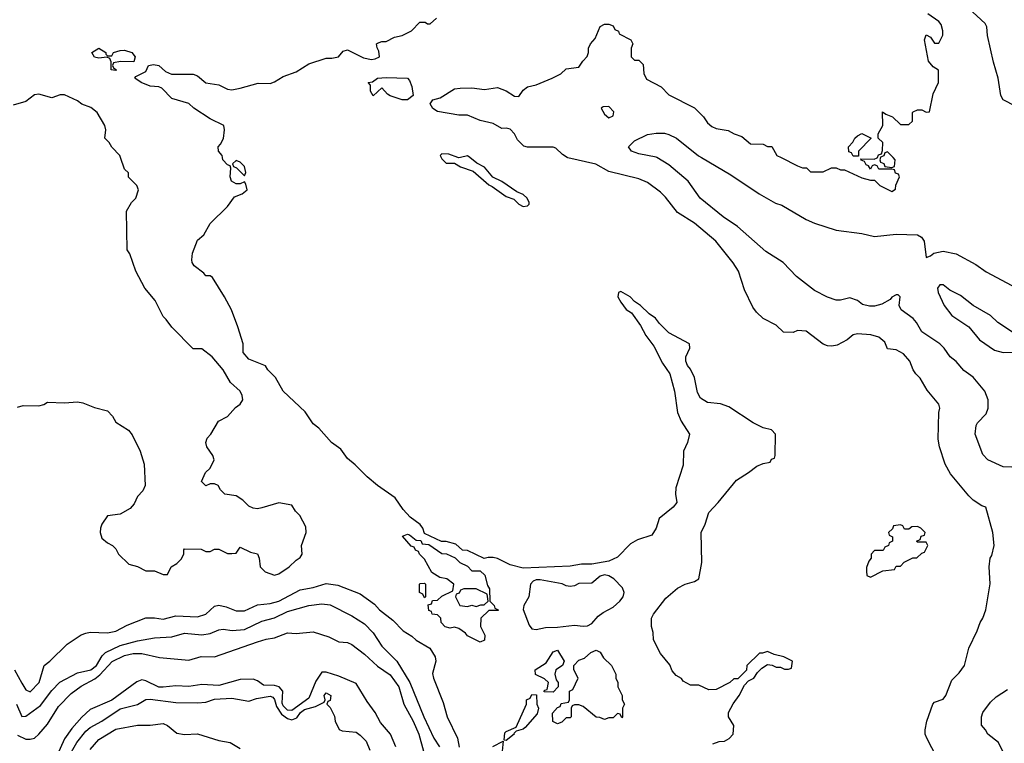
# Model space of a CAD drawing. Header units: inches. Extents: x 1793402 to 1900366, y 320852 to 470679.
# Tile 525 of 604: x 1871261 to 1875855, y 407267 to 410643. Entities that reach past the tile are written whole.
import ezdxf

# ---------------------------------------------------------------- set-up
doc = ezdxf.new("R2010")
doc.units = ezdxf.units.IN
doc.header["$MEASUREMENT"] = 0
doc.layers.add('B8470', color=7, linetype='Continuous')
doc.layers.add('B8471', color=7, linetype='Continuous')

msp = doc.modelspace()

# ---------------------------------------------------------------- linework, layer by layer
at = {"layer": 'B8470', "color": 4}
for points, elevation in [([(1871250, 408836), (1871276.5, 408843.5), (1871350, 408840.7), (1871372.9, 408847.1), (1871390, 408858), (1871470, 408856), (1871530, 408860.7), (1871555.2, 408855.2), (1871610, 408834), (1871670, 408818.8), (1871693.7, 408793.7), (1871710, 408766), (1871768.3, 408728.3), (1871786.2, 408706.2), (1871822.8, 408630), (1871836, 408590), (1871841, 408570), (1871846, 408470), (1871835.3, 408444.7), (1871810, 408418), (1871795.3, 408384.7), (1871776.9, 408363.1), (1871730, 408335.3), (1871670, 408328), (1871644.7, 408290), (1871638, 408270), (1871636, 408250), (1871644, 408224), (1871670, 408202), (1871694, 408190), (1871710, 408174), (1871722, 408150), (1871770, 408102), (1871810, 408092), (1871850, 408072), (1871890, 408072), (1871930, 408054), (1871950, 408054), (1871968, 408090), (1871994.6, 408105.4), (1872014.6, 408125.4), (1872026, 408150), (1872026, 408170), (1872030, 408174), (1872107.3, 408172.7), (1872130, 408162), (1872150, 408162), (1872170, 408172), (1872190, 408172), (1872230, 408152), (1872250, 408152), (1872270, 408154), (1872290, 408182), (1872338, 408158), (1872370.7, 408150.7), (1872378, 408130), (1872382, 408090), (1872406.4, 408066.4), (1872450, 408051.3), (1872470, 408058), (1872518, 408090), (1872550, 408122), (1872570, 408134), (1872578, 408150), (1872575.3, 408190), (1872598, 408250), (1872596.4, 408276.4), (1872568, 408330), (1872548, 408350), (1872530, 408378), (1872470, 408388.7), (1872390, 408365.2), (1872370, 408361.2), (1872350, 408364), (1872330, 408374), (1872301.5, 408401.5), (1872270, 408421.2), (1872218, 408430), (1872198, 408450), (1872186, 408470), (1872170, 408478), (1872150, 408478), (1872130, 408468), (1872108.4, 408488.4), (1872128, 408530), (1872148.9, 408551.1), (1872168, 408590), (1872162, 408610), (1872133.2, 408650), (1872129.2, 408670), (1872136, 408690), (1872153.2, 408710), (1872188.7, 408770), (1872230, 408791), (1872267, 408833), (1872288.7, 408850), (1872302, 408870), (1872299, 408890), (1872289, 408910), (1872244, 408950), (1872210, 409009), (1872159, 409070), (1872110, 409108), (1872070, 409108), (1871970, 409208), (1871944.7, 409244.7), (1871930, 409258), (1871892.5, 409332.5), (1871844, 409390), (1871802, 409470), (1871775.3, 409550), (1871762, 409570), (1871759, 409750), (1871782, 409790), (1871802, 409810), (1871815.3, 409850), (1871808, 409870), (1871769.1, 409909.1), (1871768, 409928), (1871750, 409946), (1871731.4, 410000)], 256), ([(1874495.3, 407264.7), (1874524.7, 407275.3), (1874550, 407277.3), (1874571.6, 407288.4), (1874589.2, 407310), (1874593.2, 407350), (1874568, 407390), (1874568.7, 407410), (1874589.1, 407450.9), (1874618, 407490), (1874642, 407538), (1874662, 407558), (1874686, 407570), (1874703.1, 407596.9), (1874723.1, 407616.9), (1874750, 407634), (1874771.6, 407631.6), (1874790, 407622), (1874810, 407622), (1874830, 407612), (1874847.3, 407612.7), (1874862, 407618), (1874866, 407650), (1874826, 407670), (1874780.4, 407680.4), (1874750, 407695.3), (1874727.3, 407687.3), (1874712.7, 407687.3), (1874654, 407630), (1874652.7, 407607.3), (1874612, 407568), (1874592.7, 407567.3), (1874574, 407550), (1874510, 407518), (1874476.4, 407516.4), (1874430, 407538), (1874390, 407538), (1874356.4, 407556.4), (1874348.4, 407568.4), (1874323.1, 407583.1), (1874304.7, 407604.7), (1874293.6, 407633.6), (1874250, 407686), (1874218, 407750), (1874216.4, 407783.6), (1874208.9, 407811.1), (1874208.7, 407850), (1874218, 407870), (1874276.4, 407943.6), (1874330, 407991.3), (1874366, 408010), (1874410, 408022), (1874430, 408034), (1874444, 408110), (1874441.2, 408250), (1874459.3, 408290), (1874475.6, 408344.4), (1874519.3, 408390), (1874604.8, 408495.2), (1874662, 408530), (1874700.2, 408559.8), (1874730, 408572), (1874762, 408578), (1874768, 408592), (1874782, 408598), (1874786, 408610), (1874788, 408710), (1874768, 408730), (1874730, 408738.9), (1874682.7, 408762.7), (1874570, 408837.4), (1874530, 408851), (1874470, 408856.9), (1874437.2, 408877.2), (1874423.6, 408903.6), (1874410, 408974), (1874390, 409013.2), (1874376, 409030), (1874369.2, 409050), (1874369.3, 409070.7), (1874388, 409110), (1874386, 409130), (1874290, 409182), (1874245.6, 409225.6), (1874228, 409250), (1874198, 409270), (1874158, 409310), (1874130, 409328), (1874108.7, 409350), (1874065.4, 409374.6), (1874054, 409370), (1874052, 409350), (1874065.2, 409325.2), (1874090, 409291.3), (1874114.8, 409274.8), (1874156.8, 409216.8), (1874182.8, 409170), (1874219.3, 409119.3), (1874259.9, 409039.9), (1874294, 408990), (1874316.3, 408910), (1874330.7, 408810), (1874346.8, 408770), (1874386, 408710), (1874376, 408670), (1874358.8, 408630), (1874355.9, 408564.1), (1874321.6, 408458.4), (1874320.5, 408430), (1874326.8, 408390), (1874310, 408369), (1874244.5, 408315.5), (1874231.3, 408270), (1874210, 408238), (1874143.6, 408216.4), (1874110, 408198), (1874050, 408135.3), (1874010, 408117.2), (1873930, 408102), (1873882, 408102), (1873830, 408092.7), (1873610, 408084), (1873550, 408099), (1873490, 408129), (1873470, 408134), (1873446, 408134), (1873428.4, 408128.4), (1873350, 408166), (1873327.3, 408167.3), (1873296.4, 408196.4), (1873250, 408208), (1873228.4, 408208.4), (1873150, 408246), (1873142, 408270), (1873130, 408288), (1873082, 408322), (1873050, 408358), (1873012.9, 408412.9), (1872930, 408469), (1872882, 408510), (1872826.3, 408566.3), (1872790, 408595.3), (1872759.3, 408639.3), (1872715.3, 408670), (1872657.2, 408737.2), (1872630, 408758), (1872592.9, 408812.9), (1872489.3, 408910), (1872453.6, 408973.6), (1872418, 409010), (1872408.4, 409028.4), (1872330, 409059), (1872304, 409090), (1872304, 409130), (1872279.3, 409210), (1872249.2, 409290), (1872216, 409350), (1872160.4, 409440.4), (1872150, 409448), (1872130, 409448), (1872120.4, 409460.4), (1872075.5, 409495.5), (1872065.2, 409510), (1872063.2, 409523.2), (1872066.6, 409553.4), (1872090, 409614), (1872120.4, 409639.6), (1872150, 409692), (1872230, 409771.3), (1872263.7, 409816.3), (1872298, 409830), (1872322, 409850), (1872316.4, 409876.4), (1872310, 409886), (1872290, 409878), (1872270, 409878), (1872249.1, 409889.1), (1872242, 409910), (1872246, 409950), (1872242, 409962), (1872230, 409966), (1872208.9, 409988.9), (1872207.4, 410000)], 252), ([(1873227, 410000), (1873230, 409994), (1873250, 409974), (1873290, 409974), (1873316.9, 409956.9), (1873376, 409936), (1873450, 409872), (1873465.4, 409865.4), (1873530, 409818), (1873566, 409806), (1873590, 409782), (1873610, 409772), (1873630, 409774), (1873638, 409782), (1873638, 409790), (1873628, 409810), (1873610, 409828), (1873580.2, 409840.2), (1873510, 409888.7), (1873468.7, 409908.7), (1873430, 409955.3), (1873394, 409974), (1873361, 410000)], 252), ([(1873317.5, 410000), (1873310, 409998), (1873305, 410000)], 252), ([(1875540.2, 407200.2), (1875493.2, 407290), (1875485.2, 407310), (1875485.2, 407330), (1875494, 407370), (1875522, 407450), (1875530, 407458), (1875570, 407472), (1875582, 407490), (1875610, 407562), (1875644.7, 407595.3), (1875669, 407630), (1875689.2, 407710), (1875728.9, 407791.1), (1875742, 407830), (1875755.3, 407850), (1875768.7, 407890), (1875788.4, 408011.6), (1875784, 408090), (1875788.7, 408130), (1875796.4, 408143.6), (1875808, 408190), (1875802, 408250), (1875768.7, 408368.7), (1875750, 408375.3), (1875710, 408402), (1875690, 408422), (1875603.7, 408523.7), (1875579, 408570), (1875553.2, 408650), (1875546.3, 408686.3), (1875549, 408810), (1875554, 408830), (1875548.9, 408848.9), (1875494.6, 408914.6), (1875462, 408970), (1875442, 408990), (1875429, 409010), (1875414, 409050), (1875384.7, 409084.7), (1875350, 409102), (1875310, 409108), (1875298, 409138), (1875270, 409162), (1875232.9, 409172.9), (1875170, 409177.2), (1875150, 409172.7), (1875121, 409150), (1875075.3, 409124.7), (1875050, 409119.5), (1875030, 409120.9), (1875009.6, 409129.6), (1874930, 409189.2), (1874890, 409193.2), (1874870, 409184), (1874825.2, 409185.2), (1874790, 409218), (1874729.1, 409249.1), (1874698, 409278), (1874682, 409302), (1874642, 409382), (1874614, 409470), (1874589.3, 409509.3), (1874509, 409610), (1874410, 409694), (1874330, 409744), (1874274.8, 409814.8), (1874250, 409839), (1874190, 409884), (1874150, 409901.2), (1874010, 409935.3), (1873949.1, 409969.1), (1873818, 409998), (1873814.9, 410000)], 248), ([(1875930, 408554), (1875850, 408557.2), (1875778, 408590), (1875754.6, 408614.6), (1875719, 408710), (1875724, 408750), (1875730, 408762), (1875770, 408804.7), (1875779.3, 408830), (1875779, 408870), (1875764, 408910), (1875710, 408975.3), (1875665.6, 409005.6), (1875630, 409048.7), (1875602, 409070), (1875574, 409110), (1875554, 409130), (1875470, 409186), (1875446, 409230), (1875429.6, 409249.6), (1875373.2, 409290), (1875363.7, 409310), (1875368.7, 409350), (1875359.3, 409359.3), (1875350, 409359.3), (1875330, 409349.3), (1875322, 409338), (1875284.2, 409315.8), (1875250, 409306.3), (1875225.8, 409305.8), (1875193.9, 409313.9), (1875170, 409333), (1875134.8, 409345.2), (1875090, 409334), (1875070, 409335.3), (1875029.3, 409349.3), (1874970, 409379), (1874885.1, 409445.1), (1874822.7, 409510), (1874742, 409562), (1874610, 409678.4), (1874543.5, 409723.5), (1874436, 409810), (1874379.3, 409890), (1874290, 409966.6), (1874233.4, 410000)], 244), ([(1874441.6, 410000), (1874579.6, 409919.6), (1874710.8, 409830), (1874787.9, 409787.9), (1874817.4, 409777.4), (1874930, 409710.7), (1874970, 409693.4), (1875070, 409660.5), (1875190, 409645.7), (1875250, 409632.4), (1875350, 409642), (1875450, 409638.8), (1875468.1, 409628.1), (1875480.7, 409610), (1875490, 409534), (1875510, 409541), (1875526.8, 409553.2), (1875570, 409563.8), (1875630, 409550.7), (1875721.7, 409501.7), (1875770, 409466.8), (1875890, 409402.8)], 244), ([(1874814, 410000), (1874890, 409962), (1874912.7, 409952.7), (1874931.6, 409951.6), (1874950, 409934), (1875010, 409934), (1875048.4, 409951.6), (1875070, 409952), (1875090, 409942), (1875110, 409942), (1875190, 409904.7), (1875230, 409894), (1875250, 409894), (1875274, 409870), (1875330, 409842), (1875347.3, 409852.7), (1875348.4, 409871.6), (1875366, 409910), (1875362, 409922), (1875347.3, 409927.3), (1875342, 409942), (1875330, 409946), (1875270, 409946), (1875262, 409962), (1875250, 409966), (1875238, 409962), (1875230, 409946), (1875222, 409962), (1875210, 409966), (1875202, 409982), (1875187.3, 409987.3), (1875186, 409994), (1875247.3, 409992.7), (1875262, 409998), (1875262.8, 410000)], 248), ([(1875277.3, 410000), (1875274, 409990), (1875278, 409978), (1875292.7, 409972.7), (1875298, 409958), (1875330, 409954), (1875342, 409958), (1875346, 409990), (1875336, 410000)], 248), ([(1875916.3, 409170), (1875825.5, 409230), (1875790, 409262.4), (1875710, 409310.3), (1875650, 409355.8), (1875601.3, 409381.3), (1875570, 409406.8), (1875554.6, 409405.4), (1875544, 409390), (1875546, 409370), (1875575.1, 409310), (1875610, 409262.9), (1875689.8, 409209.8), (1875738.7, 409150), (1875810, 409101), (1875849.8, 409089.8), (1875911.5, 409091.5)], 236), ([(1871235.8, 407610), (1871270, 407546.8), (1871290, 407516), (1871310, 407507.3), (1871352, 407550), (1871375.3, 407630), (1871402, 407650), (1871482, 407730), (1871546.8, 407773.2), (1871570, 407781), (1871590, 407786), (1871670, 407782), (1871710, 407790.5), (1871762.7, 407817.3), (1871850, 407852.7), (1871890, 407852.7), (1871930, 407846), (1871990, 407861.6), (1872090, 407856.3), (1872128.7, 407870), (1872170, 407906.8), (1872189.3, 407910.7), (1872224.1, 407904.1), (1872270, 407884.9), (1872310, 407885.5), (1872370, 407912.2), (1872430, 407919.5), (1872470, 407930.4), (1872570, 407982.4), (1872630, 407993), (1872690, 408012.7), (1872744.4, 408004.4), (1872850, 407964), (1872915.8, 407915.8), (1872938.8, 407890), (1873001.1, 407841.1), (1873050, 407791), (1873090, 407766.8), (1873110, 407747.3), (1873174.8, 407710), (1873198.8, 407670), (1873202.8, 407650), (1873187.1, 407592.9), (1873191, 407570), (1873236.8, 407456.8), (1873254.8, 407390), (1873302.8, 407290), (1873311.1, 407248.9)], 252), ([(1871245.5, 407450), (1871270, 407391), (1871290, 407394), (1871357.3, 407442.7), (1871410, 407513.4), (1871448.5, 407551.5), (1871530, 407594.9), (1871592.3, 407610), (1871619.6, 407630), (1871645.5, 407674.5), (1871660.7, 407690), (1871730, 407723.1), (1871810, 407744.9), (1871890, 407759.1), (1871970, 407763), (1872030, 407780.5), (1872110, 407772.4), (1872150, 407779.3), (1872190, 407796.3), (1872210, 407799.1), (1872252.4, 407792.4), (1872310, 407797.6), (1872390, 407836.4), (1872450, 407852.2), (1872510, 407881.3), (1872610, 407910.5), (1872670, 407918), (1872710, 407913.4), (1872810, 407862), (1872870, 407824.9), (1872910, 407782.8), (1872950, 407720.7), (1873020.5, 407650), (1873081.1, 407550), (1873146, 407390), (1873193.7, 407290), (1873220.3, 407250)], 248), ([(1871250, 407304.9), (1871290, 407286.4), (1871310, 407286), (1871330, 407290.6), (1871349.4, 407310), (1871390, 407355.5), (1871442, 407438), (1871500.9, 407499.1), (1871546.9, 407533.1), (1871612, 407568), (1871634.2, 407585.8), (1871692.2, 407647.8), (1871750, 407676.1), (1871790, 407685.5), (1871830, 407685.8), (1871912.7, 407667.3), (1872050, 407654.9), (1872108, 407672), (1872169.6, 407670.4), (1872370, 407740.4), (1872410, 407753.4), (1872450, 407759.1), (1872510, 407782), (1872550, 407779.1), (1872630, 407787.3), (1872703.8, 407763.8), (1872750, 407740.7), (1872790, 407737.3), (1872810, 407727.7), (1872870, 407682), (1872930, 407626.4), (1872990, 407586.4), (1873030, 407530.6), (1873052.4, 407450), (1873097, 407370), (1873123.8, 407310), (1873144.9, 407230)], 244), ([(1873016, 407250), (1872991.4, 407310), (1872943.7, 407363.7), (1872918.9, 407410), (1872881.5, 407461.5), (1872830, 407546), (1872750, 407580.4), (1872690, 407598.4), (1872670, 407599.1), (1872643.1, 407556.9), (1872610, 407477), (1872530, 407420.2), (1872510, 407421), (1872490, 407441.7), (1872486, 407454), (1872489.2, 407510), (1872472, 407530), (1872450, 407536.1), (1872398.4, 407538.4), (1872370, 407558.4), (1872350, 407566.4), (1872290, 407563.8), (1872190, 407536.9), (1872110, 407541.7), (1872050, 407531.6), (1871990, 407534.9), (1871930, 407528.8), (1871910, 407528.8), (1871850, 407558.7), (1871830, 407563.1), (1871807, 407553), (1871690, 407468.4), (1871590, 407424), (1871551.1, 407388.9), (1871503.9, 407336.1), (1871470, 407288), (1871430, 407198)], 236), ([(1875850, 407226), (1875828, 407270), (1875778, 407310), (1875768, 407330), (1875748.4, 407351.6), (1875748, 407390), (1875755.3, 407410), (1875790, 407458), (1875816.5, 407483.5), (1875870, 407518)], 244), ([(1871436.2, 407110), (1871528, 407270), (1871570, 407323.1), (1871590, 407340.3), (1871644.5, 407370), (1871730, 407427), (1871810, 407448.2), (1871850, 407470.4), (1871870, 407472.4), (1871990, 407457.1), (1872090, 407454.8), (1872130, 407458), (1872170, 407473.4), (1872250, 407478), (1872330, 407463.8), (1872365, 407475), (1872430, 407486.4), (1872441.6, 407481.6), (1872450, 407471), (1872458.2, 407438.2), (1872482.1, 407402.1), (1872510, 407382), (1872530, 407376.5), (1872554.5, 407385.5), (1872571.6, 407410), (1872590, 407424.2), (1872640.9, 407439.1), (1872682, 407458), (1872686, 407470), (1872682, 407490), (1872690, 407502), (1872712, 407490), (1872710, 407466), (1872698, 407462), (1872694, 407450), (1872710, 407434), (1872730, 407394), (1872732, 407370), (1872751.6, 407331.6), (1872765.4, 407325.4), (1872830, 407318), (1872850, 407304.7), (1872876.8, 407276.8), (1872895.2, 407235.2)], 232), ([(1871590, 407238), (1871630, 407284.7), (1871710, 407333), (1871810.7, 407350.7), (1871870, 407350.8), (1871930, 407359.1), (1871950.4, 407350.4), (1871994.4, 407314.4), (1872030, 407307.3), (1872090, 407310.8), (1872190, 407279.1), (1872242, 407270), (1872290, 407242)], 228), ([(1873468, 407252), (1873516.9, 407276.9), (1873511.4, 407230)], 252)]:
    msp.add_lwpolyline(points, dxfattribs=dict(at, elevation=elevation))
for points, elevation in [([(1872270, 409986), (1872254, 409970), (1872258, 409958), (1872272.7, 409952.7), (1872310, 409914), (1872315.3, 409930), (1872310, 409958), (1872290, 409978)], 252), ([(1875370, 408286), (1875338, 408282), (1875332.7, 408267.3), (1875314, 408250), (1875318, 408238), (1875334, 408230), (1875334, 408210), (1875318, 408202), (1875314, 408190), (1875298, 408182), (1875290, 408166), (1875250, 408166), (1875234, 408150), (1875234, 408130), (1875223.6, 408116.4), (1875212.7, 408087.3), (1875212, 408070), (1875214, 408050), (1875230, 408042), (1875288.4, 408071.6), (1875342, 408078), (1875350, 408094), (1875370, 408094), (1875388.4, 408111.6), (1875428.4, 408131.6), (1875447.3, 408132.7), (1875470, 408154), (1875482, 408158), (1875498, 408190), (1875490, 408206), (1875450, 408206), (1875446, 408210), (1875462, 408218), (1875467.3, 408232.7), (1875482, 408238), (1875486, 408250), (1875466, 408270), (1875450, 408278), (1875423.6, 408276.4), (1875410, 408266), (1875390, 408266), (1875382, 408282)], 252), ([(1873370, 408072), (1873410, 408072), (1873430.9, 408050.9), (1873443.6, 408003.6), (1873452.7, 407987.3), (1873454, 407930), (1873474, 407910), (1873478, 407898), (1873494, 407890), (1873494, 407886), (1873450, 407886), (1873412, 407850), (1873411.6, 407811.6), (1873431.6, 407771.6), (1873430, 407748), (1873410, 407738), (1873350, 407768), (1873340.4, 407780.4), (1873310, 407802), (1873290, 407808.7), (1873270, 407804), (1873246, 407810), (1873228, 407830), (1873226, 407850), (1873210, 407866), (1873186, 407870), (1873182, 407882), (1873170, 407886), (1873167.3, 407912.7), (1873182, 407918), (1873187.3, 407932.7), (1873210, 407934), (1873230, 407954), (1873282, 407978), (1873286, 408010), (1873253.6, 408033.6), (1873220.4, 408040.4), (1873183.1, 408063.1), (1873150, 408126), (1873126, 408150), (1873122, 408162), (1873108, 408168), (1873102, 408182), (1873087.3, 408187.3), (1873047.3, 408232.7), (1873070, 408242), (1873079.6, 408239.6), (1873110, 408214), (1873132.7, 408212.7), (1873138, 408198), (1873170, 408194), (1873230, 408152), (1873251.6, 408151.6), (1873292.7, 408132.7), (1873314, 408110), (1873350, 408094)], 252), ([(1873990, 408052.6), (1873970, 408047), (1873930, 408013.2), (1873870, 408012.7), (1873850, 408002), (1873830, 407999), (1873810, 408001.2), (1873791.3, 408011.3), (1873690, 408029.7), (1873670, 408029.7), (1873657.3, 408022.7), (1873643.7, 408010), (1873635.8, 407950), (1873613.4, 407910), (1873609.2, 407890.8), (1873637.8, 407817.8), (1873650, 407801.3), (1873670, 407797), (1873713.5, 407806.5), (1873770, 407808.2), (1873850, 407818), (1873890, 407812.6), (1873910, 407815.2), (1873930, 407825.7), (1873959.7, 407860.3), (1873982.6, 407877.4), (1874030, 407902), (1874061.6, 407930), (1874076.9, 407950), (1874080.5, 407970), (1874072.7, 407992.7), (1874033.7, 408033.7), (1874010, 408047.8)], 256), ([(1873150, 407946), (1873142, 407962), (1873126, 407970), (1873126, 408010), (1873130, 408012), (1873150, 408014), (1873154, 408010), (1873154, 407950)], 252), ([(1873390, 407988), (1873332.7, 407987.3), (1873318, 407982), (1873312, 407968), (1873298, 407962), (1873294, 407950), (1873314, 407910), (1873350, 407904.7), (1873370, 407911.3), (1873390, 407904.7), (1873412.7, 407912.7), (1873427.3, 407912.7), (1873446, 407930), (1873442, 407962)], 252), ([(1873750, 407506), (1873707.3, 407507.3), (1873710, 407514), (1873722, 407518), (1873728, 407550), (1873710, 407568), (1873667.3, 407587.3), (1873666, 407610), (1873717.2, 407642.8), (1873750, 407694), (1873770, 407702), (1873802, 407650), (1873794, 407630), (1873762, 407610), (1873758, 407590), (1873763.6, 407563.6), (1873774, 407550), (1873774, 407530)], 252), ([(1874070, 407386), (1874062, 407402), (1874050, 407406), (1874030, 407386), (1874010, 407386), (1873990, 407378), (1873967.3, 407387.3), (1873950, 407388), (1873890, 407438), (1873870, 407446), (1873850, 407446), (1873838, 407442), (1873834, 407430), (1873834, 407390), (1873830, 407386), (1873810, 407386), (1873790, 407366), (1873770, 407358), (1873748.9, 407368.9), (1873747.3, 407407.3), (1873770, 407434), (1873782, 407438), (1873787.3, 407452.7), (1873822, 407458), (1873826, 407470), (1873826, 407510), (1873842, 407518), (1873866, 407570), (1873846, 407610), (1873846, 407630), (1873870, 407654), (1873896.4, 407663.6), (1873926, 407690), (1873950, 407702), (1873970, 407692), (1873985.4, 407665.4), (1874022, 407630), (1874042, 407590), (1874042, 407570), (1874052, 407550), (1874052, 407530), (1874072, 407490), (1874072, 407470), (1874082, 407450), (1874074, 407430), (1874074, 407390)], 252), ([(1873530, 407279.3), (1873521.5, 407281.5), (1873525.1, 407314.9), (1873530, 407322), (1873577.5, 407342.5), (1873626, 407450), (1873626, 407470), (1873642, 407478), (1873650, 407494), (1873672.7, 407492.7), (1873674, 407450), (1873682, 407430), (1873675.3, 407404.7), (1873619.9, 407340.1), (1873610, 407332.7), (1873576.8, 407323.2), (1873566.8, 407313.2), (1873567.3, 407310)], 252)]:
    msp.add_lwpolyline(points, close=True, dxfattribs=dict(at, elevation=elevation))
at = {"layer": 'B8471', "color": 4}
for points, elevation in [([(1875964, 410210), (1875849, 410270), (1875839.3, 410290), (1875826, 410370), (1875804.8, 410444.8), (1875777.2, 410570), (1875773.2, 410610), (1875766.3, 410626.3), (1875670, 410714)], 244), ([(1872207.4, 410000), (1872206, 410010), (1872188, 410030), (1872186, 410050), (1872198, 410062), (1872211.7, 410088.3), (1872216, 410130), (1872213.2, 410150), (1872150, 410180.5), (1872073.2, 410230), (1872050, 410252), (1871970, 410276), (1871923.6, 410323.6), (1871909.6, 410329.6), (1871870, 410333.2), (1871828, 410350), (1871798, 410370), (1871802, 410378), (1871850, 410402), (1871862, 410430), (1871885.4, 410434.6), (1871910.3, 410430.3), (1871940.9, 410400.9), (1871968.4, 410388.4), (1872070, 410388.4), (1872090, 410381.6), (1872130, 410348.7), (1872190, 410339.5), (1872230, 410319.5), (1872250, 410316.5), (1872290, 410323.1), (1872373.1, 410346.9), (1872430, 410345.5), (1872450, 410352.9), (1872490, 410378.9), (1872550, 410400.3), (1872610, 410437.1), (1872690, 410463.8), (1872716.6, 410463.4), (1872748, 410470), (1872770, 410496), (1872790, 410502.8), (1872865.1, 410465.1), (1872902.5, 410457.5), (1872919.7, 410460.3), (1872939, 410470), (1872937.2, 410497.2), (1872928, 410512), (1872926, 410530), (1872930, 410534), (1872950, 410542), (1872970, 410542), (1873010, 410562), (1873046, 410570), (1873088.4, 410591.6), (1873128.4, 410631.6), (1873152, 410632), (1873163.6, 410623.6), (1873176.4, 410623.6), (1873206, 410650)], 252), ([(1875262.8, 410000), (1875268, 410012), (1875282, 410018), (1875287.3, 410032.7), (1875288, 410070), (1875266, 410090), (1875266, 410110), (1875288, 410150), (1875287.3, 410212.7), (1875302, 410202), (1875334, 410190), (1875370, 410154), (1875410, 410154), (1875426, 410170), (1875426, 410210), (1875430, 410214), (1875450, 410222), (1875470, 410222), (1875490, 410212), (1875506, 410214), (1875523.1, 410296.9), (1875548, 410350), (1875547.3, 410407.3), (1875523.1, 410423.1), (1875502, 410450), (1875482, 410550), (1875490, 410572), (1875510, 410562), (1875530, 410534), (1875550, 410534), (1875568.4, 410571.6), (1875568.4, 410591.6), (1875560.2, 410620.2), (1875550, 410635.3), (1875498, 410670)], 248), ([(1873814.9, 410000), (1873793.6, 410013.6), (1873763.1, 410043.1), (1873750, 410048.7), (1873630, 410048.7), (1873613.6, 410053.6), (1873583.2, 410083.2), (1873569, 410110), (1873550, 410132.7), (1873530, 410137.2), (1873510, 410135.3), (1873470, 410159), (1873410, 410172.7), (1873350, 410198), (1873310, 410197.2), (1873210, 410215.3), (1873188.7, 410228.7), (1873175.3, 410250), (1873188, 410270), (1873222, 410278), (1873290, 410320.7), (1873315.6, 410324.4), (1873370, 410326), (1873430, 410318), (1873490, 410326.8), (1873530, 410311), (1873570, 410286), (1873590, 410284.9), (1873610, 410314.8), (1873629.7, 410330.3), (1873670, 410339.1), (1873746, 410370), (1873786, 410390), (1873810, 410414), (1873870, 410422), (1873888, 410450), (1873908.9, 410471.1), (1873915.3, 410490), (1873915.3, 410510), (1873924, 410530), (1873945.2, 410554.8), (1873970, 410612), (1873990, 410622), (1874010, 410622), (1874030, 410614), (1874038, 410598), (1874054, 410590), (1874058, 410578), (1874112, 410550), (1874122, 410530), (1874114, 410510), (1874114, 410470), (1874130, 410454), (1874150, 410454), (1874170, 410434), (1874172.7, 410392.7), (1874185.4, 410365.4), (1874254, 410330), (1874290, 410292), (1874410, 410232), (1874450.7, 410190.7), (1874470, 410162), (1874490, 410144.7), (1874510, 410136), (1874566, 410126), (1874594, 410110), (1874630, 410098), (1874670, 410064.7), (1874730, 410062), (1874750, 410052), (1874770, 410052), (1874794, 410010), (1874814, 410000)], 248), ([(1871731.4, 410000), (1871728, 410010), (1871690, 410048), (1871678, 410070), (1871658, 410090), (1871662, 410130), (1871658, 410150), (1871622, 410210), (1871592.9, 410232.9), (1871550, 410248.7), (1871530, 410264), (1871470, 410293.2), (1871450, 410293.2), (1871410, 410279.3), (1871350, 410296), (1871330, 410293.2), (1871290, 410261.2), (1871230, 410244)], 256), ([(1874233.4, 410000), (1874230, 410002), (1874150, 410017), (1874115.3, 410030), (1874102, 410050), (1874130, 410078.8), (1874190, 410107.7), (1874230, 410114.4), (1874270, 410114.4), (1874290, 410108.2), (1874324.9, 410090), (1874427.9, 410007.9), (1874441.6, 410000)], 244), ([(1873305, 410000), (1873263.6, 410016.4), (1873230, 410018), (1873222, 410010), (1873227, 410000)], 252), ([(1873361, 410000), (1873350, 410008.7), (1873317.5, 410000)], 252), ([(1875336, 410000), (1875310, 410026), (1875298, 410022), (1875292.7, 410007.3), (1875278, 410002), (1875277.3, 410000)], 248)]:
    msp.add_lwpolyline(points, dxfattribs=dict(at, elevation=elevation))
for points, elevation in [([(1871670, 410474), (1871690, 410474), (1871698, 410490), (1871730, 410498.8), (1871750, 410500.7), (1871784.7, 410490), (1871798.8, 410470), (1871794, 410446), (1871731.6, 410448.4), (1871698, 410442), (1871694, 410430), (1871698, 410418), (1871712, 410410), (1871710, 410406), (1871688, 410410), (1871687.3, 410447.3), (1871682, 410462), (1871668, 410468), (1871630, 410464), (1871610, 410469.2), (1871598, 410490), (1871630, 410510.6), (1871662, 410490), (1871662, 410482)], 252), ([(1873070, 410269), (1873046, 410270), (1872990, 410288), (1872976.4, 410296.4), (1872950, 410326), (1872910, 410288), (1872898, 410310), (1872898, 410338), (1872886, 410350), (1872907.3, 410352.7), (1872930, 410371), (1872970, 410374), (1873070.5, 410370.5), (1873079.9, 410359.9), (1873090, 410332), (1873096, 410290)], 248), ([(1874010, 410238), (1873983.6, 410236.4), (1873974, 410230), (1873990, 410202), (1874010, 410184.7), (1874030, 410194), (1874032.9, 410212.9)], 248), ([(1875150, 410006), (1875142, 410022), (1875130, 410026), (1875128.7, 410050), (1875148.4, 410071.6), (1875158, 410090), (1875170, 410102), (1875190, 410112), (1875234, 410090), (1875174, 410030), (1875174, 410006), (1875170, 410006)], 248)]:
    msp.add_lwpolyline(points, close=True, dxfattribs=dict(at, elevation=elevation))

doc.saveas('drawing.dxf')
